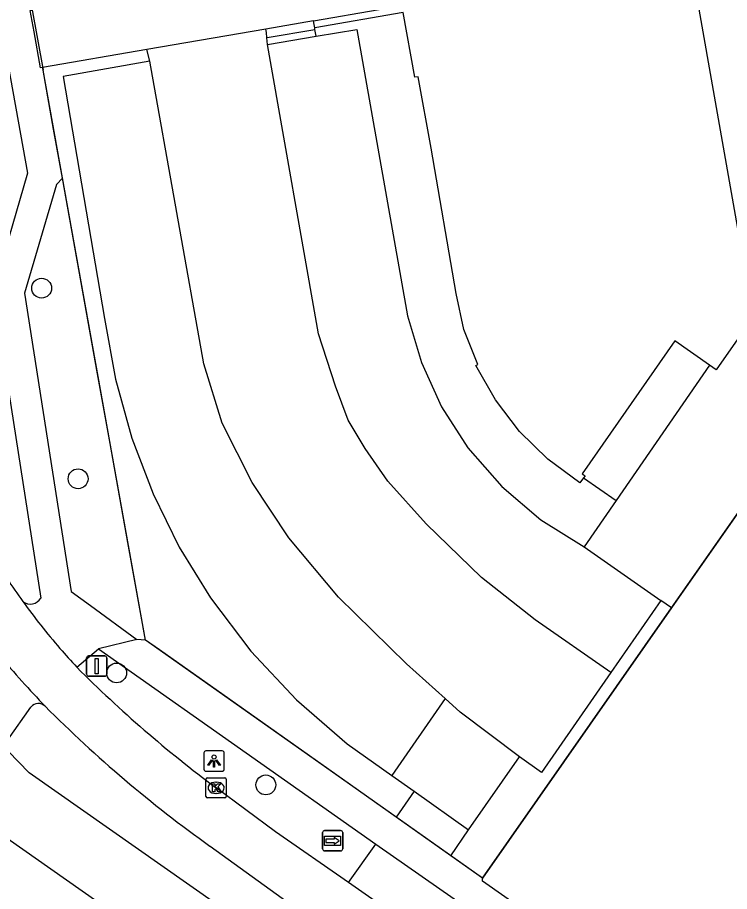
# Model space of a CAD drawing. Extents: x 155018 to 156648, y 383980 to 385733.
# Drawn here: x 155422.32 to 155457.44, y 385280.14 to 385323.26 of the extents above; entities that cross this region are included whole.
import ezdxf

# ---------------------------------------------------------------- set-up
doc = ezdxf.new("R2010")
doc.units = 0
for name, color, linetype in [('IMGEO_Boom', 7, 'Continuous'), ('IMGEO_Groenvoorziening', 7, 'Continuous'), ('IMGEO_Hek', 7, 'Continuous'), ('IMGEO_Kolk', 7, 'Continuous'), ('IMGEO_Lichtpunt', 7, 'Continuous'), ('IMGEO_OVBaan_gesloten', 7, 'Continuous'), ('IMGEO_Pand', 7, 'Continuous'), ('IMGEO_Parkeervlak_open', 7, 'Continuous'), ('IMGEO_Rijbaan_lokaal_gesloten', 7, 'Continuous'), ('IMGEO_Rijbaan_lokaal_open', 7, 'Continuous'), ('IMGEO_Verkeersbordpaal', 7, 'Continuous'), ('IMGEO_Voetpad_halfverhard', 7, 'Continuous'), ('IMGEO_Voetpad_open', 7, 'Continuous'), ('IMGEO_Wegwijzer', 7, 'Continuous')]:
    doc.layers.add(name, color=color, linetype=linetype)

msp = doc.modelspace()

# ---------------------------------------------------------------- linework, layer by layer
at = {"layer": 'IMGEO_Boom'}
for centre in [(155423.51, 385309.907), (155425.308, 385300.503), (155427.21, 385290.926), (155434.568, 385285.404)]:
    msp.add_circle(centre, 0.489, dxfattribs=at)
at = {"layer": 'IMGEO_Groenvoorziening'}
for points in [[(155434.619, 385322.261), (155434.637, 385322.266), (155436.994, 385322.673)], [(155428.63, 385292.551), (155427.798, 385297.182), (155426.858, 385302.42), (155426.273, 385305.675), (155424.538, 385315.333)], [(155454.585, 385294.134), (155462.645, 385305.648)], [(155454.585, 385294.134), (155454.052, 385294.507)], [(155445.254, 385280.803), (155454.585, 385294.134)]]:
    msp.add_lwpolyline(points, dxfattribs=at)
at = {"layer": 'IMGEO_Hek'}
for points in [[(155423.02, 385323.712), (155423.582, 385320.659)], [(155440.926, 385283.862), (155428.63, 385292.551), (155423.582, 385320.659)], [(155462.645, 385305.648), (155454.585, 385294.134)], [(155454.585, 385294.134), (155445.254, 385280.803), (155444.192, 385281.553)], [(155444.192, 385281.553), (155440.926, 385283.862)]]:
    msp.add_lwpolyline(points, dxfattribs=at)
at = {"layer": 'IMGEO_Kolk'}
for p, q in [((155431.617, 385284.833), (155431.617, 385285.685)), ((155431.692, 385285.759), (155432.544, 385285.759)), ((155432.618, 385285.685), (155432.618, 385284.833)), ((155432.105, 385285.539), (155432.13, 385285.539)), ((155432.128, 385284.979), (155432.103, 385284.979)), ((155432.544, 385284.759), (155431.692, 385284.759))]:
    msp.add_line(p, q, dxfattribs=at)
for points in [[(155431.617, 385284.833), (155431.617, 385285.685)], [(155431.692, 385285.759), (155432.544, 385285.759)], [(155432.618, 385285.685), (155432.618, 385284.833)], [(155431.938, 385285.459), (155432.061, 385285.459), (155432.061, 385285.308), (155432.191, 385285.459), (155432.355, 385285.459), (155432.209, 385285.308), (155432.362, 385285.059), (155432.21, 385285.059), (155432.125, 385285.223), (155432.061, 385285.156), (155432.061, 385285.059), (155431.938, 385285.059), (155431.938, 385285.459)], [(155432.544, 385284.759), (155431.692, 385284.759)]]:
    msp.add_lwpolyline(points, dxfattribs=at)
for centre, start, end in [((155431.694, 385285.683), 91.552, 178.448), ((155431.694, 385285.683), 91.552, 178.448), ((155432.542, 385285.683), 1.552, 88.448), ((155432.542, 385285.683), 1.552, 88.448), ((155431.694, 385284.835), 181.552, 268.448), ((155431.694, 385284.835), 181.552, 268.448), ((155432.542, 385284.835), 271.552, 358.448), ((155432.542, 385284.835), 271.552, 358.448)]:
    msp.add_arc(centre, 0.0765, start, end, dxfattribs=at)
for centre, major_axis, ratio, start_param, end_param in [((155432.104, 385285.259), (-0.387, 0.002), 0.722429, 4.712389, 7.853982), ((155432.129, 385285.259), (-0.39, 0.002), 0.717154, 1.570796, 4.712389)]:
    msp.add_ellipse(centre, major_axis=major_axis, ratio=ratio, start_param=start_param, end_param=end_param, dxfattribs=at)
at = {"layer": 'IMGEO_Lichtpunt'}
for p, q in [((155431.519, 385286.982), (155431.519, 385286.175)), ((155431.519, 385286.982), (155431.519, 385286.175)), ((155432.421, 385287.077), (155431.613, 385287.077)), ((155432.421, 385287.077), (155431.613, 385287.077)), ((155432.515, 385286.175), (155432.515, 385286.982)), ((155432.515, 385286.175), (155432.515, 385286.982)), ((155431.613, 385286.081), (155432.421, 385286.081)), ((155431.613, 385286.081), (155432.421, 385286.081))]:
    msp.add_line(p, q, dxfattribs=at)
for points in [[(155431.893, 385286.646), (155431.932, 385286.618), (155431.744, 385286.356), (155431.706, 385286.383), (155431.893, 385286.646)], [(155431.995, 385286.598), (155432.042, 385286.598), (155432.042, 385286.276), (155431.995, 385286.276), (155431.995, 385286.598)], [(155432.105, 385286.618), (155432.143, 385286.645), (155432.33, 385286.383), (155432.291, 385286.355), (155432.105, 385286.618)]]:
    msp.add_lwpolyline(points, dxfattribs=at)
msp.add_circle((155432.018, 385286.78), 0.0994, dxfattribs=at)
for centre, start, end in [((155431.613, 385286.982), 90, 180), ((155431.613, 385286.982), 90, 180), ((155432.421, 385286.982), 0, 90), ((155432.421, 385286.982), 0, 90), ((155431.613, 385286.175), 180, 270), ((155431.613, 385286.175), 180, 270), ((155432.421, 385286.175), 270, 0), ((155432.421, 385286.175), 270, 360)]:
    msp.add_arc(centre, 0.0946, start, end, dxfattribs=at)
at = {"layer": 'IMGEO_OVBaan_gesloten'}
for points in [[(155434.788, 385277.655), (155422.899, 385286.007), (155421.863, 385287.072)], [(155419.617, 385283.832), (155421.017, 385283.315), (155432.913, 385274.986)]]:
    msp.add_lwpolyline(points, dxfattribs=at)
at = {"layer": 'IMGEO_Pand'}
for points in [[(155466.983, 385327.955), (155455.527, 385325.925), (155458.575, 385308.66)], [(155436.922, 385323.094), (155440.161, 385323.657), (155439.638, 385326.515)], [(155450.243, 385300.545), (155450.064, 385300.304), (155448.486, 385301.466), (155447.087, 385302.837), (155445.895, 385304.392), (155444.932, 385306.098), (155445.025, 385306.143), (155444.341, 385307.868), (155443.955, 385309.645), (155442.717, 385316.809), (155442.09, 385320.329), (155441.927, 385320.307), (155441.337, 385323.512), (155436.982, 385322.744)], [(155436.982, 385322.744), (155436.952, 385322.919), (155436.922, 385323.094)], [(155458.608, 385308.475), (155458.432, 385308.224), (155456.786, 385305.88), (155456.456, 385306.11)], [(155456.456, 385306.11), (155454.747, 385307.303), (155450.166, 385300.748), (155450.316, 385300.643), (155450.243, 385300.545)]]:
    msp.add_lwpolyline(points, dxfattribs=at)
at = {"layer": 'IMGEO_Parkeervlak_open'}
for points in [[(155434.653, 385321.922), (155437.052, 385322.331)], [(155428.847, 385321.096), (155424.573, 385320.348), (155426.612, 385308.406), (155427.148, 385305.424), (155427.964, 385302.505), (155429.009, 385299.767), (155430.302, 385297.138), (155431.832, 385294.639), (155433.825, 385292.008), (155436.082, 385289.598), (155438.576, 385287.436), (155440.779, 385285.872)], [(155450.279, 385297.141), (155454.052, 385294.507)], [(155454.052, 385294.507), (155451.588, 385290.953)]]:
    msp.add_lwpolyline(points, dxfattribs=at)
at = {"layer": 'IMGEO_Rijbaan_lokaal_gesloten'}
for points in [[(155438.644, 385280.583), (155435.045, 385283.096), (155432.118, 385285.259)], [(155431.815, 385282.382), (155435.961, 385279.391)], [(155447.765, 385274.216), (155438.644, 385280.583)]]:
    msp.add_lwpolyline(points, dxfattribs=at)
for centre, radius, start, end in [((155451.82, 385315.494), 36.019, 213.5631, 215.7426), ((155450.076, 385314.261), 33.882, 215.7735, 220.7635), ((155462.418, 385326.296), 53.576, 220.0948, 223.7002), ((155449.122, 385313.388), 32.59, 220.6955, 222.8982), ((155469.468, 385335.363), 62.493, 224.96005, 233.29697), ((155469.038, 385334.494), 64.041, 224.9103, 234.46174)]:
    msp.add_arc(centre, radius, start, end, dxfattribs=at)
at = {"layer": 'IMGEO_Rijbaan_lokaal_open'}
for points in [[(155434.564, 385322.687), (155428.694, 385321.675)], [(155434.619, 385322.261), (155434.594, 385322.512), (155434.564, 385322.687)], [(155434.653, 385321.922), (155434.619, 385322.261)], [(155451.588, 385290.953), (155447.858, 385293.539), (155445.204, 385295.635), (155442.48, 385298.289), (155440.594, 385300.384), (155439.477, 385301.991), (155438.638, 385303.388), (155438.01, 385305.064), (155437.172, 385307.649), (155434.653, 385321.922)], [(155428.847, 385321.096), (155428.694, 385321.675)], [(155443.416, 385289.661), (155441.502, 385291.374), (155438.149, 385294.657), (155435.705, 385297.59), (155433.889, 385300.315), (155432.422, 385303.248), (155431.514, 385306.182), (155428.847, 385321.096)], [(155451.588, 385290.953), (155448.161, 385286.01), (155447.08, 385286.786)], [(155443.416, 385289.661), (155440.779, 385285.872)], [(155447.08, 385286.786), (155444.156, 385288.999), (155443.416, 385289.661)], [(155444.571, 385283.18), (155447.08, 385286.786)], [(155440.779, 385285.872), (155441.88, 385285.09)], [(155441.88, 385285.09), (155440.993, 385283.815)], [(155441.88, 385285.09), (155444.571, 385283.18)], [(155443.688, 385281.91), (155440.993, 385283.815)], [(155443.688, 385281.91), (155444.571, 385283.18)], [(155438.644, 385280.583), (155439.994, 385282.488)], [(155439.994, 385282.488), (155449.135, 385276.104)]]:
    msp.add_lwpolyline(points, dxfattribs=at)
at = {"layer": 'IMGEO_Verkeersbordpaal'}
for p, q in [((155425.829, 385291.764), (155426.619, 385291.764)), ((155426.619, 385291.764), (155425.829, 385291.764)), ((155425.729, 385290.864), (155425.729, 385291.664)), ((155425.729, 385291.664), (155425.729, 385290.864)), ((155426.719, 385291.664), (155426.719, 385290.864)), ((155426.719, 385290.864), (155426.719, 385291.664)), ((155426.619, 385290.764), (155425.829, 385290.764)), ((155425.829, 385290.764), (155426.619, 385290.764))]:
    msp.add_line(p, q, dxfattribs=at)
msp.add_lwpolyline([(155426.149, 385291.639), (155426.299, 385291.639), (155426.299, 385290.889), (155426.149, 385290.889), (155426.149, 385291.639)], dxfattribs=at)
for centre, start, end in [((155425.829, 385291.664), 90, 180), ((155425.829, 385291.664), 90, 180), ((155426.619, 385291.664), 0, 90), ((155426.619, 385291.664), 360, 90), ((155425.829, 385290.864), 180, 270), ((155425.829, 385290.864), 180, 270), ((155426.619, 385290.864), 270, 0), ((155426.619, 385290.864), 270, 0)]:
    msp.add_arc(centre, 0.1, start, end, dxfattribs=at)
at = {"layer": 'IMGEO_Voetpad_halfverhard'}
for points in [[(155436.994, 385322.673), (155436.982, 385322.744)], [(155437.052, 385322.331), (155436.994, 385322.673)], [(155437.052, 385322.331), (155439.056, 385322.672), (155441.56, 385308.548), (155442.241, 385306.244), (155443.24, 385304.059), (155444.539, 385302.038), (155446.204, 385300.129), (155448.131, 385298.485), (155450.279, 385297.141)], [(155451.857, 385299.433), (155450.279, 385297.141)]]:
    msp.add_lwpolyline(points, dxfattribs=at)
at = {"layer": 'IMGEO_Voetpad_open'}
for points in [[(155415.459, 385356.435), (155422.817, 385315.579), (155421.11, 385309.724), (155423.465, 385294.618)], [(155423.558, 385320.789), (155423.457, 385320.771), (155423.142, 385322.549), (155422.949, 385323.609), (155423.036, 385323.624)], [(155436.922, 385323.094), (155434.576, 385322.689), (155434.564, 385322.687)], [(155428.694, 385321.675), (155423.558, 385320.789)], [(155424.538, 385315.333), (155424.103, 385317.756), (155423.582, 385320.659), (155423.558, 385320.789)], [(155424.538, 385315.333), (155424.238, 385315.028), (155422.668, 385309.657), (155424.961, 385294.949), (155425.912, 385294.253), (155428.2, 385292.58)], [(155456.456, 385306.11), (155451.857, 385299.433)], [(155450.243, 385300.545), (155451.857, 385299.433)], [(155428.2, 385292.58), (155426.319, 385292.112)], [(155428.63, 385292.551), (155428.2, 385292.58)], [(155440.993, 385283.815), (155437.67, 385286.163), (155432.792, 385289.61), (155429.317, 385292.065), (155428.63, 385292.551)], [(155425.248, 385291.204), (155426.319, 385292.112)], [(155426.319, 385292.112), (155427.198, 385291.493), (155439.994, 385282.488)], [(155421.835, 385287.634), (155422.983, 385289.242)], [(155445.254, 385280.803), (155443.688, 385281.91)], [(155650.233, 385187.375), (155585.597, 385210.337), (155509.618, 385237.262), (155501.834, 385241.047), (155500, 385242.323), (155488.965, 385250), (155486.638, 385251.619), (155445.26, 385280.65), (155445.254, 385280.803)]]:
    msp.add_lwpolyline(points, dxfattribs=at)
for centre, radius, start, end in [((155422.954, 385294.92), 0.594, 231.7416, 329.3953), ((155423.35, 385288.956), 0.466, 44.2584, 142.1104)]:
    msp.add_arc(centre, radius, start, end, dxfattribs=at)
at = {"layer": 'IMGEO_Wegwijzer'}
for p, q in [((155437.47, 385283.149), (155438.26, 385283.149)), ((155438.26, 385283.149), (155437.47, 385283.149)), ((155437.37, 385282.249), (155437.37, 385283.049)), ((155437.37, 385283.049), (155437.37, 385282.249)), ((155438.36, 385283.049), (155438.36, 385282.249)), ((155438.36, 385282.249), (155438.36, 385283.049)), ((155438.26, 385282.149), (155437.47, 385282.149)), ((155437.47, 385282.149), (155438.26, 385282.149))]:
    msp.add_line(p, q, dxfattribs=at)
for points in [[(155437.471, 385282.881), (155438.259, 385282.881), (155438.259, 385282.417), (155437.471, 385282.417), (155437.471, 385282.881)], [(155437.536, 385282.733), (155437.536, 385282.649), (155437.536, 385282.565), (155437.947, 385282.565), (155437.947, 385282.482), (155438.194, 385282.649), (155437.947, 385282.816), (155437.947, 385282.733), (155437.536, 385282.733)]]:
    msp.add_lwpolyline(points, dxfattribs=at)
for centre, start, end in [((155437.47, 385283.049), 90, 180), ((155437.47, 385283.049), 90, 180), ((155438.26, 385283.049), 0, 90), ((155438.26, 385283.049), 360, 90), ((155437.47, 385282.249), 180, 270), ((155437.47, 385282.249), 180, 270), ((155438.26, 385282.249), 270, 0), ((155438.26, 385282.249), 270, 0)]:
    msp.add_arc(centre, 0.1, start, end, dxfattribs=at)

doc.saveas('drawing.dxf')
